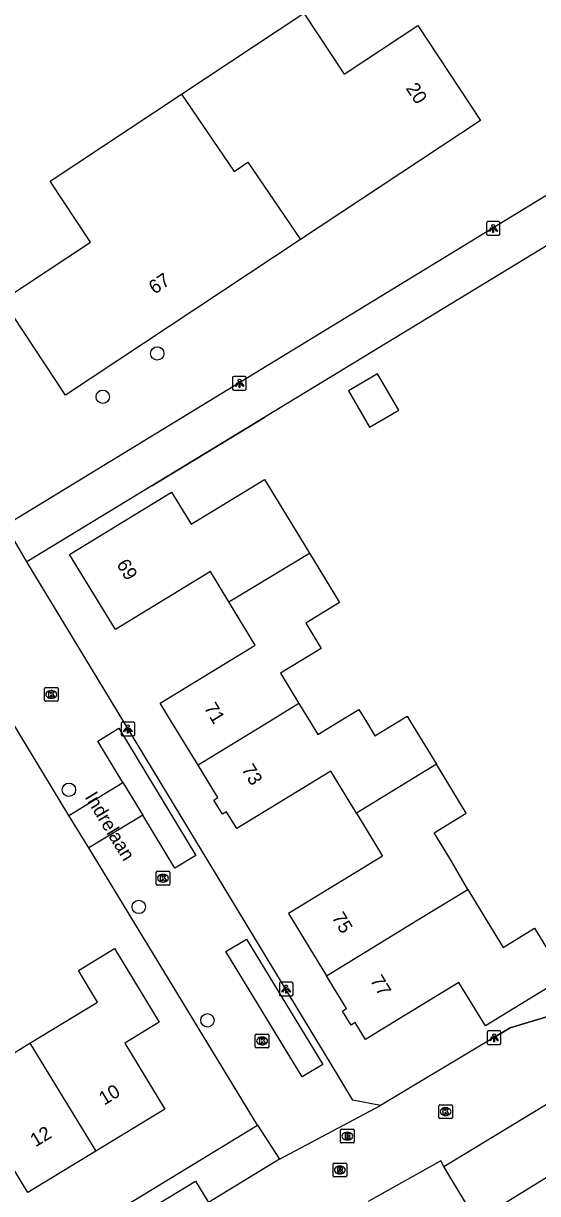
# Model space of a CAD drawing. Extents: x 157767 to 159171, y 387842 to 389425.
# Drawn here: x 158305 to 158342.5, y 388465.6 to 388551 of the extents above; entities that cross this region are included whole.
import ezdxf

# ---------------------------------------------------------------- set-up
doc = ezdxf.new("R2010")
doc.units = 0
for name, color, linetype in [('IMGEO_Boom', 7, 'Continuous'), ('IMGEO_Brandkraan', 7, 'Continuous'), ('IMGEO_Kolk', 7, 'Continuous'), ('IMGEO_Lichtpunt', 7, 'Continuous'), ('IMGEO_Muur', 7, 'Continuous'), ('IMGEO_Openbare_ruimte_label', 7, 'Continuous'), ('IMGEO_Pand', 7, 'Continuous'), ('IMGEO_Pand_nummerreeks', 7, 'Continuous'), ('IMGEO_Rijbaan_lokaal_open', 7, 'Continuous'), ('IMGEO_Rioolput', 7, 'Continuous'), ('IMGEO_Voetpad_open', 7, 'Continuous')]:
    doc.layers.add(name, color=color, linetype=linetype)

msp = doc.modelspace()

# ---------------------------------------------------------------- linework, layer by layer
at = {"layer": 'IMGEO_Boom'}
for centre in [(158314.764, 388526.878), (158310.783, 388523.714), (158308.313, 388495.031), (158313.412, 388486.48), (158318.424, 388478.205)]:
    msp.add_circle(centre, 0.489, dxfattribs=at)
at = {"layer": 'IMGEO_Brandkraan'}
for p, q in [((158328.137, 388469.324), (158328.137, 388470.176)), ((158328.212, 388470.25), (158329.064, 388470.25)), ((158328.625, 388470.03), (158328.65, 388470.03)), ((158329.138, 388470.176), (158329.138, 388469.324)), ((158329.064, 388469.25), (158328.212, 388469.25)), ((158328.648, 388469.47), (158328.623, 388469.47))]:
    msp.add_line(p, q, dxfattribs=at)
for points in [[(158328.137, 388469.324), (158328.137, 388470.176)], [(158328.212, 388470.25), (158329.064, 388470.25)], [(158329.138, 388470.176), (158329.138, 388469.324)], [(158329.064, 388469.25), (158328.212, 388469.25)], [(158328.485, 388469.95), (158328.485, 388469.55), (158328.698, 388469.55)], [(158328.716, 388469.95), (158328.485, 388469.95)], [(158328.664, 388469.869), (158328.61, 388469.869), (158328.61, 388469.793)], [(158328.61, 388469.793), (158328.663, 388469.793)], [(158328.672, 388469.717), (158328.61, 388469.717), (158328.61, 388469.636)], [(158328.61, 388469.636), (158328.672, 388469.636)]]:
    msp.add_lwpolyline(points, dxfattribs=at)
for centre, radius, start, end in [((158328.214, 388470.174), 0.0765, 91.55205, 178.44795), ((158328.214, 388470.174), 0.0765, 91.55205, 178.44795), ((158329.062, 388470.174), 0.0765, 1.55205, 88.44795), ((158329.062, 388470.174), 0.0765, 1.55205, 88.44795), ((158328.214, 388469.326), 0.0765, 181.55205, 268.44795), ((158328.214, 388469.326), 0.0765, 181.55205, 268.44795), ((158328.665, 388469.831), 0.0379, 267.82845, 90.93552), ((158328.673, 388469.676), 0.0404, 269.87594, 90.50774), ((158328.704, 388469.801), 0.251, 268.66757, 293.53466), ((158328.72, 388469.805), 0.145, 59.4692, 91.53667), ((158328.745, 388469.852), 0.0922, 285.51372, 58.15012), ((158328.75, 388469.66), 0.105, 301.31148, 78.98903), ((158329.062, 388469.326), 0.0765, 271.55205, 358.44795), ((158329.062, 388469.326), 0.0765, 271.55205, 358.44795)]:
    msp.add_arc(centre, radius, start, end, dxfattribs=at)
for centre, major_axis, ratio, start_param, end_param in [((158328.624, 388469.75), (-0.387, 0.002), 0.722429, 4.712389, 7.853982), ((158328.649, 388469.75), (-0.39, 0.002), 0.717154, 1.570796, 4.712389)]:
    msp.add_ellipse(centre, major_axis=major_axis, ratio=ratio, start_param=start_param, end_param=end_param, dxfattribs=at)
at = {"layer": 'IMGEO_Kolk'}
for p, q in [((158306.599, 388502.49), (158307.451, 388502.49)), ((158306.524, 388501.564), (158306.524, 388502.416)), ((158307.035, 388501.71), (158307.01, 388501.71)), ((158307.012, 388502.27), (158307.037, 388502.27)), ((158307.525, 388502.416), (158307.525, 388501.564)), ((158307.451, 388501.49), (158306.599, 388501.49)), ((158314.68, 388488.153), (158314.68, 388489.005)), ((158314.755, 388489.079), (158315.607, 388489.079)), ((158315.168, 388488.859), (158315.193, 388488.859)), ((158315.681, 388489.005), (158315.681, 388488.153)), ((158315.607, 388488.079), (158314.755, 388488.079)), ((158315.191, 388488.299), (158315.166, 388488.299)), ((158321.917, 388476.27), (158321.917, 388477.122)), ((158321.992, 388477.196), (158322.844, 388477.196)), ((158322.405, 388476.976), (158322.43, 388476.976)), ((158322.918, 388477.122), (158322.918, 388476.27)), ((158322.844, 388476.196), (158321.992, 388476.196)), ((158322.428, 388476.416), (158322.403, 388476.416)), ((158335.315, 388471.111), (158335.315, 388471.963)), ((158335.39, 388472.037), (158336.242, 388472.037)), ((158335.803, 388471.817), (158335.828, 388471.817)), ((158336.316, 388471.963), (158336.316, 388471.111)), ((158336.242, 388471.037), (158335.39, 388471.037)), ((158335.826, 388471.257), (158335.801, 388471.257))]:
    msp.add_line(p, q, dxfattribs=at)
for points in [[(158306.599, 388502.49), (158307.451, 388502.49)], [(158306.524, 388501.564), (158306.524, 388502.416)], [(158306.845, 388502.19), (158306.968, 388502.19), (158306.968, 388502.039), (158307.098, 388502.19), (158307.262, 388502.19), (158307.116, 388502.039), (158307.269, 388501.79), (158307.117, 388501.79), (158307.032, 388501.954), (158306.968, 388501.887), (158306.968, 388501.79), (158306.845, 388501.79), (158306.845, 388502.19)], [(158307.525, 388502.416), (158307.525, 388501.564)], [(158307.451, 388501.49), (158306.599, 388501.49)], [(158314.68, 388488.153), (158314.68, 388489.005)], [(158314.755, 388489.079), (158315.607, 388489.079)], [(158315.681, 388489.005), (158315.681, 388488.153)], [(158315.607, 388488.079), (158314.755, 388488.079)], [(158315.001, 388488.779), (158315.124, 388488.779), (158315.124, 388488.628), (158315.254, 388488.779), (158315.418, 388488.779), (158315.272, 388488.628), (158315.425, 388488.379), (158315.273, 388488.379), (158315.188, 388488.543), (158315.124, 388488.476), (158315.124, 388488.379), (158315.001, 388488.379), (158315.001, 388488.779)], [(158321.917, 388476.27), (158321.917, 388477.122)], [(158321.992, 388477.196), (158322.844, 388477.196)], [(158322.238, 388476.896), (158322.361, 388476.896), (158322.361, 388476.745), (158322.491, 388476.896), (158322.655, 388476.896), (158322.509, 388476.745), (158322.662, 388476.496), (158322.51, 388476.496), (158322.425, 388476.66), (158322.361, 388476.593), (158322.361, 388476.496), (158322.238, 388476.496), (158322.238, 388476.896)], [(158322.918, 388477.122), (158322.918, 388476.27)], [(158322.844, 388476.196), (158321.992, 388476.196)], [(158335.315, 388471.111), (158335.315, 388471.963)], [(158335.39, 388472.037), (158336.242, 388472.037)], [(158335.636, 388471.737), (158335.759, 388471.737), (158335.759, 388471.586), (158335.889, 388471.737), (158336.053, 388471.737), (158335.907, 388471.586), (158336.06, 388471.337), (158335.908, 388471.337), (158335.823, 388471.501), (158335.759, 388471.434), (158335.759, 388471.337), (158335.636, 388471.337), (158335.636, 388471.737)], [(158336.316, 388471.963), (158336.316, 388471.111)], [(158336.242, 388471.037), (158335.39, 388471.037)]]:
    msp.add_lwpolyline(points, dxfattribs=at)
for centre, start, end in [((158306.601, 388502.414), 91.55205, 178.44795), ((158306.601, 388502.414), 91.55205, 178.44795), ((158307.449, 388502.414), 1.55205, 88.44795), ((158307.449, 388502.414), 1.55205, 88.44795), ((158306.601, 388501.566), 181.55205, 268.44795), ((158306.601, 388501.566), 181.55205, 268.44795), ((158307.449, 388501.566), 271.55205, 358.44795), ((158307.449, 388501.566), 271.55205, 358.44795), ((158314.757, 388489.003), 91.55205, 178.44795), ((158314.757, 388489.003), 91.55205, 178.44795), ((158315.605, 388489.003), 1.55205, 88.44795), ((158315.605, 388489.003), 1.55205, 88.44795), ((158314.757, 388488.155), 181.55205, 268.44795), ((158314.757, 388488.155), 181.55205, 268.44795), ((158315.605, 388488.155), 271.55205, 358.44795), ((158315.605, 388488.155), 271.55205, 358.44795), ((158321.994, 388477.12), 91.55205, 178.44795), ((158321.994, 388477.12), 91.55205, 178.44795), ((158322.842, 388477.12), 1.55205, 88.44795), ((158322.842, 388477.12), 1.55205, 88.44795), ((158321.994, 388476.272), 181.55205, 268.44795), ((158321.994, 388476.272), 181.55205, 268.44795), ((158322.842, 388476.272), 271.55205, 358.44795), ((158322.842, 388476.272), 271.55205, 358.44795), ((158335.392, 388471.961), 91.55205, 178.44795), ((158335.392, 388471.961), 91.55205, 178.44795), ((158336.24, 388471.961), 1.55205, 88.44795), ((158336.24, 388471.961), 1.55205, 88.44795), ((158335.392, 388471.113), 181.55205, 268.44795), ((158335.392, 388471.113), 181.55205, 268.44795), ((158336.24, 388471.113), 271.55205, 358.44795), ((158336.24, 388471.113), 271.55205, 358.44795)]:
    msp.add_arc(centre, 0.0765, start, end, dxfattribs=at)
for centre, major_axis, ratio, start_param, end_param in [((158307.011, 388501.99), (-0.387, 0.002), 0.722429, 4.712389, 7.853982), ((158307.036, 388501.99), (-0.39, 0.002), 0.717154, 1.570796, 4.712389), ((158315.167, 388488.579), (-0.387, 0.002), 0.722429, 4.712389, 7.853982), ((158315.192, 388488.579), (-0.39, 0.002), 0.717154, 1.570796, 4.712389), ((158322.404, 388476.696), (-0.387, 0.002), 0.722429, 4.712389, 7.853982), ((158322.429, 388476.696), (-0.39, 0.002), 0.717154, 1.570796, 4.712389), ((158335.802, 388471.537), (-0.387, 0.002), 0.722429, 4.712389, 7.853982), ((158335.827, 388471.537), (-0.39, 0.002), 0.717154, 1.570796, 4.712389)]:
    msp.add_ellipse(centre, major_axis=major_axis, ratio=ratio, start_param=start_param, end_param=end_param, dxfattribs=at)
at = {"layer": 'IMGEO_Lichtpunt'}
for p, q in [((158338.787, 388536.405), (158338.787, 388535.598)), ((158338.787, 388536.405), (158338.787, 388535.598)), ((158339.689, 388536.5), (158338.881, 388536.5)), ((158339.689, 388536.5), (158338.881, 388536.5)), ((158339.783, 388535.598), (158339.783, 388536.405)), ((158339.783, 388535.598), (158339.783, 388536.405)), ((158338.881, 388535.504), (158339.689, 388535.504)), ((158338.881, 388535.504), (158339.689, 388535.504)), ((158320.262, 388525.104), (158320.262, 388524.297)), ((158320.262, 388525.104), (158320.262, 388524.297)), ((158321.164, 388525.199), (158320.356, 388525.199)), ((158321.164, 388525.199), (158320.356, 388525.199)), ((158321.258, 388524.297), (158321.258, 388525.104)), ((158321.258, 388524.297), (158321.258, 388525.104)), ((158320.356, 388524.203), (158321.164, 388524.203)), ((158320.356, 388524.203), (158321.164, 388524.203)), ((158313.022, 388499.972), (158312.214, 388499.972)), ((158313.022, 388499.972), (158312.214, 388499.972)), ((158312.12, 388499.877), (158312.12, 388499.07)), ((158312.12, 388499.877), (158312.12, 388499.07)), ((158313.116, 388499.07), (158313.116, 388499.877)), ((158313.116, 388499.07), (158313.116, 388499.877)), ((158312.214, 388498.976), (158313.022, 388498.976)), ((158312.214, 388498.976), (158313.022, 388498.976)), ((158323.676, 388480.888), (158323.676, 388480.081)), ((158323.676, 388480.888), (158323.676, 388480.081)), ((158324.578, 388480.983), (158323.77, 388480.983)), ((158324.578, 388480.983), (158323.77, 388480.983)), ((158324.672, 388480.081), (158324.672, 388480.888)), ((158324.672, 388480.081), (158324.672, 388480.888)), ((158323.77, 388479.987), (158324.578, 388479.987)), ((158323.77, 388479.987), (158324.578, 388479.987)), ((158338.849, 388477.331), (158338.849, 388476.524)), ((158338.849, 388477.331), (158338.849, 388476.524)), ((158339.751, 388477.426), (158338.943, 388477.426)), ((158339.751, 388477.426), (158338.943, 388477.426)), ((158339.845, 388476.524), (158339.845, 388477.331)), ((158339.845, 388476.524), (158339.845, 388477.331)), ((158338.943, 388476.43), (158339.751, 388476.43)), ((158338.943, 388476.43), (158339.751, 388476.43))]:
    msp.add_line(p, q, dxfattribs=at)
for points in [[(158339.161, 388536.069), (158339.2, 388536.041), (158339.012, 388535.779), (158338.974, 388535.806), (158339.161, 388536.069)], [(158339.263, 388536.021), (158339.31, 388536.021), (158339.31, 388535.699), (158339.263, 388535.699), (158339.263, 388536.021)], [(158339.373, 388536.041), (158339.411, 388536.068), (158339.598, 388535.806), (158339.559, 388535.778), (158339.373, 388536.041)], [(158320.636, 388524.768), (158320.675, 388524.74), (158320.487, 388524.478), (158320.449, 388524.505), (158320.636, 388524.768)], [(158320.738, 388524.72), (158320.785, 388524.72), (158320.785, 388524.398), (158320.738, 388524.398), (158320.738, 388524.72)], [(158320.848, 388524.74), (158320.886, 388524.767), (158321.073, 388524.505), (158321.034, 388524.477), (158320.848, 388524.74)], [(158312.494, 388499.541), (158312.533, 388499.513), (158312.345, 388499.251), (158312.307, 388499.278), (158312.494, 388499.541)], [(158312.596, 388499.493), (158312.643, 388499.493), (158312.643, 388499.171), (158312.596, 388499.171), (158312.596, 388499.493)], [(158312.706, 388499.513), (158312.744, 388499.54), (158312.931, 388499.278), (158312.892, 388499.25), (158312.706, 388499.513)], [(158324.05, 388480.552), (158324.089, 388480.524), (158323.901, 388480.262), (158323.863, 388480.289), (158324.05, 388480.552)], [(158324.152, 388480.504), (158324.199, 388480.504), (158324.199, 388480.182), (158324.152, 388480.182), (158324.152, 388480.504)], [(158324.262, 388480.524), (158324.3, 388480.551), (158324.487, 388480.289), (158324.448, 388480.261), (158324.262, 388480.524)], [(158339.223, 388476.995), (158339.262, 388476.967), (158339.074, 388476.705), (158339.036, 388476.732), (158339.223, 388476.995)], [(158339.325, 388476.947), (158339.372, 388476.947), (158339.372, 388476.625), (158339.325, 388476.625), (158339.325, 388476.947)], [(158339.435, 388476.967), (158339.473, 388476.994), (158339.66, 388476.732), (158339.621, 388476.704), (158339.435, 388476.967)]]:
    msp.add_lwpolyline(points, dxfattribs=at)
for centre in [(158339.286, 388536.203), (158320.761, 388524.902), (158312.619, 388499.675), (158324.175, 388480.686), (158339.348, 388477.129)]:
    msp.add_circle(centre, 0.0994, dxfattribs=at)
for centre, start, end in [((158338.881, 388536.405), 90, 180), ((158338.881, 388536.405), 90, 180), ((158339.689, 388536.405), 0, 90), ((158339.689, 388536.405), 0, 90), ((158338.881, 388535.598), 180, 270), ((158338.881, 388535.598), 180, 270), ((158339.689, 388535.598), 270, 0), ((158339.689, 388535.598), 270, 360), ((158320.356, 388525.104), 90, 180), ((158320.356, 388525.104), 90, 180), ((158321.164, 388525.104), 0, 90), ((158321.164, 388525.104), 0, 90), ((158320.356, 388524.297), 180, 270), ((158320.356, 388524.297), 180, 270), ((158321.164, 388524.297), 270, 0), ((158321.164, 388524.297), 270, 360), ((158312.214, 388499.877), 90, 180), ((158312.214, 388499.877), 90, 180), ((158313.022, 388499.877), 0, 90), ((158313.022, 388499.877), 0, 90), ((158312.214, 388499.07), 180, 270), ((158312.214, 388499.07), 180, 270), ((158313.022, 388499.07), 270, 0), ((158313.022, 388499.07), 270, 360), ((158323.77, 388480.888), 90, 180), ((158323.77, 388480.888), 90, 180), ((158324.578, 388480.888), 0, 90), ((158324.578, 388480.888), 0, 90), ((158323.77, 388480.081), 180, 270), ((158323.77, 388480.081), 180, 270), ((158324.578, 388480.081), 270, 0), ((158324.578, 388480.081), 270, 360), ((158338.943, 388477.331), 90, 180), ((158338.943, 388477.331), 90, 180), ((158339.751, 388477.331), 0, 90), ((158339.751, 388477.331), 0, 90), ((158338.943, 388476.524), 180, 270), ((158338.943, 388476.524), 180, 270), ((158339.751, 388476.524), 270, 0), ((158339.751, 388476.524), 270, 360)]:
    msp.add_arc(centre, 0.0946, start, end, dxfattribs=at)
at = {"layer": 'IMGEO_Muur'}
for points in [[(158314.356, 388517.207), (158322.626, 388522.238)], [(158339.268, 388476.896), (158340.523, 388477.649), (158348.428, 388480.03)]]:
    msp.add_lwpolyline(points, dxfattribs=at)
at = {"layer": 'IMGEO_Pand'}
for points in [[(158316.531, 388545.801), (158325.467, 388551.716), (158328.413, 388547.265), (158333.775, 388550.814), (158338.356, 388543.893), (158325.219, 388535.198)], [(158325.219, 388535.198), (158308.059, 388523.84), (158303.48, 388530.76), (158309.879, 388534.995), (158306.932, 388539.448), (158316.531, 388545.801)], [(158316.531, 388545.801), (158320.373, 388540.17), (158321.366, 388540.847), (158325.219, 388535.198)], [(158328.723, 388524.144), (158330.268, 388521.502), (158332.394, 388522.745), (158330.85, 388525.387), (158328.723, 388524.144)], [(158319.988, 388508.745), (158318.636, 388510.961), (158311.706, 388506.731), (158308.359, 388512.215), (158315.805, 388516.76), (158317.237, 388514.413), (158322.587, 388517.678), (158325.191, 388513.411), (158325.865, 388512.307)], [(158319.988, 388508.745), (158325.865, 388512.307)], [(158325.865, 388512.307), (158328.065, 388508.702), (158325.603, 388507.2), (158326.731, 388505.352), (158323.757, 388503.536), (158325.098, 388501.339)], [(158317.747, 388496.817), (158315.803, 388500), (158314.971, 388501.362), (158321.909, 388505.597), (158319.988, 388508.745)], [(158325.098, 388501.339), (158322.921, 388500), (158317.747, 388496.817)], [(158325.098, 388501.339), (158325.915, 388500), (158326.482, 388499.071), (158328.003, 388500), (158329.479, 388500.901), (158330.029, 388500), (158330.652, 388498.98), (158332.322, 388500), (158332.998, 388500.413), (158333.25, 388500), (158335.148, 388496.89)], [(158329.3, 388493.314), (158327.422, 388496.39), (158320.561, 388492.203), (158319.811, 388493.433), (158319.521, 388493.256), (158318.896, 388494.281), (158319.187, 388494.459), (158317.747, 388496.817)], [(158335.148, 388496.89), (158329.3, 388493.314)], [(158337.431, 388487.759), (158336.175, 388489.943), (158334.984, 388491.895), (158337.325, 388493.324), (158335.148, 388496.89)], [(158329.3, 388493.314), (158331.209, 388490.187), (158324.343, 388485.996), (158327.113, 388481.461)], [(158327.113, 388481.461), (158334.551, 388485.99), (158337.431, 388487.759)], [(158337.431, 388487.759), (158338.833, 388485.461), (158340.011, 388483.53), (158342.296, 388484.924), (158344.491, 388481.327), (158338.715, 388477.802), (158336.782, 388480.97), (158332.421, 388478.309), (158329.954, 388476.803), (158329.204, 388478.033), (158328.914, 388477.856), (158328.289, 388478.881), (158328.58, 388479.059), (158327.113, 388481.461)], [(158305.469, 388476.527), (158310.408, 388479.532), (158309.003, 388481.84), (158311.629, 388483.438), (158314.896, 388478.07), (158312.388, 388476.544), (158315.322, 388471.724), (158310.265, 388468.647)], [(158296.576, 388474.337), (158299.153, 388475.905), (158300.583, 388473.554), (158305.469, 388476.527)], [(158305.469, 388476.527), (158310.265, 388468.647)], [(158310.265, 388468.647), (158305.309, 388465.631), (158302.355, 388470.486), (158299.848, 388468.961)]]:
    msp.add_lwpolyline(points, dxfattribs=at)
at = {"layer": 'IMGEO_Rijbaan_lokaal_open'}
for points in [[(158305.25, 388511.668), (158303.692, 388514.354)], [(158331.064, 388471.977), (158329.045, 388472.369), (158328.006, 388474.085), (158312.315, 388500), (158305.25, 388511.668)], [(158308.316, 388493.165), (158304.727, 388499.062), (158302.387, 388502.939)], [(158312.259, 388495.565), (158310.433, 388498.573), (158311.954, 388499.518), (158317.566, 388490.235), (158316.054, 388489.311), (158313.701, 388493.188)], [(158308.316, 388493.165), (158312.259, 388495.565)], [(158312.259, 388495.565), (158313.701, 388493.188)], [(158309.761, 388490.79), (158308.316, 388493.165)], [(158313.701, 388493.188), (158309.761, 388490.79)], [(158322.072, 388470.559), (158309.761, 388490.79)], [(158319.762, 388483.239), (158321.269, 388484.129), (158326.843, 388474.98), (158325.349, 388474.069), (158319.762, 388483.239)], [(158358.003, 388482.915), (158348.428, 388480.03), (158340.523, 388477.649), (158339.268, 388476.896), (158331.064, 388471.977)], [(158323.674, 388468.061), (158331.064, 388471.977)], [(158335.69, 388467.523), (158343.79, 388472.46)], [(158322.072, 388470.559), (158323.674, 388468.061)], [(158323.674, 388468.061), (158318.5, 388464.918)], [(158335.69, 388467.523), (158335.456, 388467.942), (158330.168, 388464.968)]]:
    msp.add_lwpolyline(points, dxfattribs=at)
at = {"layer": 'IMGEO_Rioolput'}
for p, q in [((158327.592, 388466.854), (158327.592, 388467.706)), ((158327.667, 388467.78), (158328.519, 388467.78)), ((158328.08, 388467.56), (158328.105, 388467.56)), ((158328.593, 388467.706), (158328.593, 388466.854)), ((158328.519, 388466.78), (158327.667, 388466.78)), ((158328.103, 388467), (158328.078, 388467))]:
    msp.add_line(p, q, dxfattribs=at)
for points in [[(158327.592, 388466.854), (158327.592, 388467.706)], [(158327.667, 388467.78), (158328.519, 388467.78)], [(158328.181, 388467.478), (158327.929, 388467.48), (158327.929, 388467.08)], [(158328.593, 388467.706), (158328.593, 388466.854)], [(158328.519, 388466.78), (158327.667, 388466.78)], [(158327.929, 388467.08), (158328.053, 388467.08), (158328.053, 388467.242), (158328.064, 388467.242)], [(158328.107, 388467.399), (158328.053, 388467.399), (158328.053, 388467.318)], [(158328.053, 388467.318), (158328.105, 388467.318)], [(158328.111, 388467.213), (158328.182, 388467.08), (158328.322, 388467.08), (158328.257, 388467.206)]]:
    msp.add_lwpolyline(points, dxfattribs=at)
for centre, radius, start, end in [((158327.669, 388467.704), 0.0765, 91.55205, 178.44795), ((158327.669, 388467.704), 0.0765, 91.55205, 178.44795), ((158328.18, 388467.368), 0.109, 350.36119, 89.41601), ((158328.517, 388467.704), 0.0765, 1.55205, 88.44795), ((158328.517, 388467.704), 0.0765, 1.55205, 88.44795), ((158327.669, 388466.856), 0.0765, 181.55205, 268.44795), ((158327.669, 388466.856), 0.0765, 181.55205, 268.44795), ((158328.063, 388467.189), 0.0533, 26.02933, 88.69889), ((158328.089, 388467.507), 0.19, 274.7715, 282.96867), ((158328.113, 388467.303), 0.0964, 77.00612, 93.18647), ((158328.127, 388467.36), 0.0378, 276.66336, 79.67722), ((158328.178, 388467.368), 0.112, 277.58423, 350.98172), ((158328.162, 388467.153), 0.108, 29.51342, 73.79051), ((158328.517, 388466.856), 0.0765, 271.55205, 358.44795), ((158328.517, 388466.856), 0.0765, 271.55205, 358.44795)]:
    msp.add_arc(centre, radius, start, end, dxfattribs=at)
for centre, major_axis, ratio, start_param, end_param in [((158328.079, 388467.28), (-0.387, 0.002), 0.722429, 4.712389, 7.853982), ((158328.104, 388467.28), (-0.39, 0.002), 0.717154, 1.570796, 4.712389)]:
    msp.add_ellipse(centre, major_axis=major_axis, ratio=ratio, start_param=start_param, end_param=end_param, dxfattribs=at)
at = {"layer": 'IMGEO_Voetpad_open'}
for points in [[(158303.692, 388514.354), (158356.803, 388546.751)], [(158358.142, 388543.842), (158322.626, 388522.238), (158314.356, 388517.207), (158305.25, 388511.668)], [(158343.79, 388472.46), (158346.142, 388468.567), (158338.07, 388463.578), (158335.69, 388467.523)], [(158248.554, 388425.787), (158322.072, 388470.559)], [(158309.996, 388459.757), (158309.067, 388461.295), (158317.556, 388466.463), (158318.5, 388464.918)]]:
    msp.add_lwpolyline(points, dxfattribs=at)

# ---------------------------------------------------------------- texts
at = {"layer": 'IMGEO_Openbare_ruimte_label'}
msp.add_text('Indrelaan', height=1, rotation=301.33721, dxfattribs=at).set_placement((158309.436, 388494.503))
at = {"layer": 'IMGEO_Pand_nummerreeks'}
for s, rotation, p in [('20', 303.50052, (158332.876, 388546.23)), ('67', 33.5001, (158314.559, 388531.164)), ('69', 301.39659, (158311.753, 388511.492)), ('71', 301.41579, (158318.138, 388501.012)), ('73', 301.3783, (158320.875, 388496.528)), ('75', 301.39788, (158327.466, 388485.716)), ('77', 301.39804, (158330.272, 388481.119)), ('10', 31.32089, (158310.883, 388471.972)), ('12', 31.32089, (158305.872, 388468.923))]:
    msp.add_text(s, height=1, rotation=rotation, dxfattribs=at).set_placement(p)

doc.saveas('drawing.dxf')
